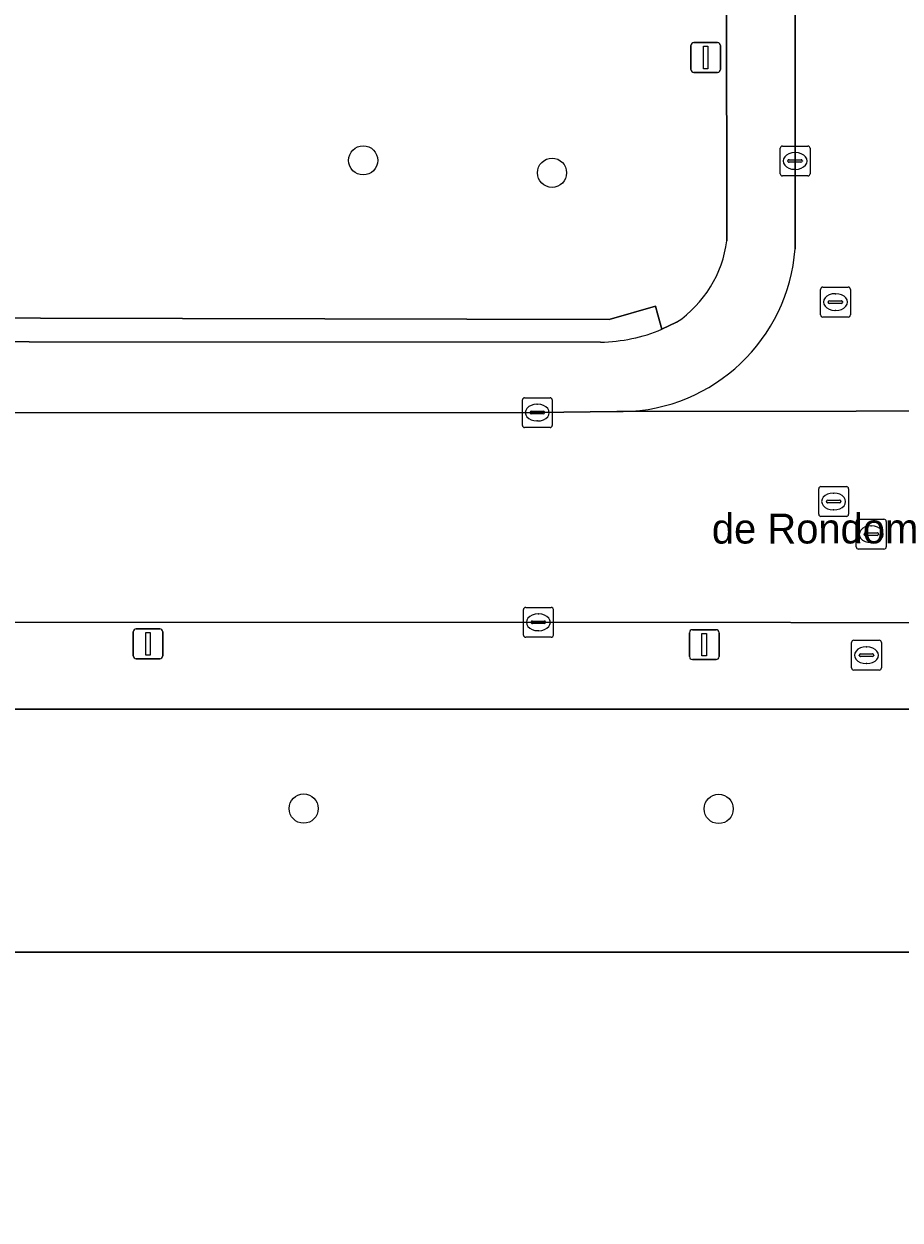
# Model space of a CAD drawing. Extents: x 161477 to 163040, y 383680 to 384871.
# Drawn here: x 162315.76 to 162345.1, y 384151.34 to 384191.39 of the extents above; entities that cross this region are included whole.
import ezdxf

# ---------------------------------------------------------------- set-up
doc = ezdxf.new("R2010")
doc.units = 0
for name, color, linetype in [('IMGEO_Boom', 7, 'Continuous'), ('IMGEO_Brandkraan', 7, 'Continuous'), ('IMGEO_Groenvoorziening', 7, 'Continuous'), ('IMGEO_Kolk', 7, 'Continuous'), ('IMGEO_Lichtmast', 7, 'Continuous'), ('IMGEO_Openbare_ruimte_label', 7, 'Continuous'), ('IMGEO_Pand', 7, 'Continuous'), ('IMGEO_Rijbaan_lokaal_open', 7, 'Continuous'), ('IMGEO_Rioolput', 7, 'Continuous'), ('IMGEO_Voetpad_open', 7, 'Continuous')]:
    doc.layers.add(name, color=color, linetype=linetype)

msp = doc.modelspace()

# ---------------------------------------------------------------- linework, layer by layer
at = {"layer": 'IMGEO_Boom'}
for centre in [(162327.122, 384186.819), (162333.446, 384186.403), (162325.128, 384165.115), (162339.028, 384165.105)]:
    msp.add_circle(centre, 0.489, dxfattribs=at)
at = {"layer": 'IMGEO_Brandkraan'}
for p, q in [((162343.479, 384169.824), (162343.479, 384170.676)), ((162343.554, 384170.75), (162344.406, 384170.75)), ((162343.967, 384170.53), (162343.992, 384170.53)), ((162344.48, 384170.676), (162344.48, 384169.824)), ((162343.738, 384170.244), (162343.738, 384170.256)), ((162344.176, 384170.207), (162343.778, 384170.207)), ((162343.781, 384170.293), (162344.179, 384170.293)), ((162344.222, 384170.256), (162344.222, 384170.244)), ((162344.406, 384169.75), (162343.554, 384169.75)), ((162343.99, 384169.97), (162343.965, 384169.97))]:
    msp.add_line(p, q, dxfattribs=at)
for points in [[(162343.479, 384169.824), (162343.479, 384170.676)], [(162343.554, 384170.75), (162344.406, 384170.75)], [(162344.48, 384170.676), (162344.48, 384169.824)], [(162344.406, 384169.75), (162343.554, 384169.75)]]:
    msp.add_lwpolyline(points, dxfattribs=at)
for centre, radius, start, end in [((162343.556, 384170.674), 0.0765, 91.552, 178.448), ((162343.556, 384170.674), 0.0765, 91.552, 178.448), ((162344.404, 384170.674), 0.0765, 1.552, 88.448), ((162344.404, 384170.674), 0.0765, 1.552, 88.448), ((162343.778, 384170.253), 0.0403, 85.8775, 175.7526), ((162343.775, 384170.243), 0.0366, 178.938, 274.7102), ((162344.179, 384170.25), 0.043, 264.8664, 352.4533), ((162344.183, 384170.255), 0.0386, 1.7309, 96.639), ((162343.556, 384169.826), 0.0765, 181.552, 268.448), ((162343.556, 384169.826), 0.0765, 181.552, 268.448), ((162344.404, 384169.826), 0.0765, 271.552, 358.448), ((162344.404, 384169.826), 0.0765, 271.552, 358.448)]:
    msp.add_arc(centre, radius, start, end, dxfattribs=at)
for centre, major_axis, ratio, start_param, end_param in [((162343.966, 384170.25), (-0.387, 0.002), 0.722429, 4.712389, 7.853982), ((162343.991, 384170.25), (-0.39, 0.002), 0.717154, 1.570796, 4.712389)]:
    msp.add_ellipse(centre, major_axis=major_axis, ratio=ratio, start_param=start_param, end_param=end_param, dxfattribs=at)
at = {"layer": 'IMGEO_Groenvoorziening'}
for points in [[(162339.283, 384200.927), (162296.492, 384201.026), (162259.001, 384201.076), (162258.97, 384188.03), (162252.922, 384187.999), (162252.934, 384181.584), (162254.223, 384181.583), (162302.009, 384181.564), (162335.355, 384181.49), (162336.907, 384181.934), (162336.989, 384181.646), (162337.128, 384181.162), (162337.618, 384181.396)], [(162339.304, 384184.129), (162339.283, 384200.927)], [(162336.989, 384181.646), (162336.907, 384181.934), (162335.355, 384181.49), (162302.009, 384181.564), (162254.223, 384181.583), (162252.934, 384181.584), (162252.935, 384180.787), (162277.64, 384180.77), (162335.072, 384180.734)], [(162337.128, 384181.162), (162336.989, 384181.646)]]:
    msp.add_lwpolyline(points, dxfattribs=at)
msp.add_lwpolyline([(162363.336, 384166.202), (162365.583, 384166.194), (162365.586, 384168.575), (162363.346, 384168.57), (162363.347, 384168.447), (162310.823, 384168.446), (162303.912, 384168.427), (162303.907, 384162.179), (162306.027, 384162.194), (162306.027, 384160.305), (162363.288, 384160.31)], close=True, dxfattribs=at)
for centre, radius, start, end in [((162335.42, 384184.639), 3.918, 304.1346, 352.5241), ((162334.99, 384186.278), 5.545, 270.8427, 292.6761)]:
    msp.add_arc(centre, radius, start, end, dxfattribs=at)
at = {"layer": 'IMGEO_Kolk'}
for p, q in [((162341.162, 384187.298), (162342.014, 384187.298)), ((162341.087, 384186.372), (162341.087, 384187.224)), ((162341.575, 384187.078), (162341.6, 384187.078)), ((162342.088, 384187.224), (162342.088, 384186.372)), ((162341.346, 384186.792), (162341.346, 384186.804)), ((162341.784, 384186.755), (162341.386, 384186.755)), ((162341.389, 384186.841), (162341.787, 384186.841)), ((162341.598, 384186.518), (162341.573, 384186.518)), ((162341.83, 384186.804), (162341.83, 384186.792)), ((162342.014, 384186.298), (162341.162, 384186.298)), ((162332.452, 384177.947), (162332.452, 384178.799)), ((162332.527, 384178.873), (162333.379, 384178.873)), ((162332.94, 384178.653), (162332.965, 384178.653)), ((162333.453, 384178.799), (162333.453, 384177.947)), ((162332.711, 384178.367), (162332.711, 384178.379)), ((162333.149, 384178.33), (162332.751, 384178.33)), ((162332.754, 384178.416), (162333.152, 384178.416)), ((162332.963, 384178.093), (162332.938, 384178.093)), ((162333.195, 384178.379), (162333.195, 384178.367)), ((162333.379, 384177.873), (162332.527, 384177.873)), ((162332.489, 384170.926), (162332.489, 384171.778)), ((162332.564, 384171.852), (162333.416, 384171.852)), ((162333.49, 384171.778), (162333.49, 384170.926)), ((162332.748, 384171.346), (162332.748, 384171.358)), ((162333.186, 384171.309), (162332.788, 384171.309)), ((162332.791, 384171.395), (162333.189, 384171.395)), ((162332.977, 384171.632), (162333.002, 384171.632)), ((162333.232, 384171.358), (162333.232, 384171.346)), ((162333, 384171.072), (162332.975, 384171.072)), ((162333.416, 384170.852), (162332.564, 384170.852))]:
    msp.add_line(p, q, dxfattribs=at)
for points in [[(162341.162, 384187.298), (162342.014, 384187.298)], [(162341.087, 384186.372), (162341.087, 384187.224)], [(162342.088, 384187.224), (162342.088, 384186.372)], [(162342.014, 384186.298), (162341.162, 384186.298)], [(162332.452, 384177.947), (162332.452, 384178.799)], [(162332.527, 384178.873), (162333.379, 384178.873)], [(162333.453, 384178.799), (162333.453, 384177.947)], [(162333.379, 384177.873), (162332.527, 384177.873)], [(162332.489, 384170.926), (162332.489, 384171.778)], [(162332.564, 384171.852), (162333.416, 384171.852)], [(162333.49, 384171.778), (162333.49, 384170.926)], [(162333.416, 384170.852), (162332.564, 384170.852)]]:
    msp.add_lwpolyline(points, dxfattribs=at)
for centre, radius, start, end in [((162341.164, 384187.222), 0.0765, 91.552, 178.448), ((162341.164, 384187.222), 0.0765, 91.552, 178.448), ((162342.012, 384187.222), 0.0765, 1.552, 88.448), ((162342.012, 384187.222), 0.0765, 1.552, 88.448), ((162341.386, 384186.801), 0.0403, 85.8775, 175.7526), ((162341.383, 384186.791), 0.0366, 178.938, 274.7102), ((162341.787, 384186.798), 0.043, 264.8664, 352.4533), ((162341.791, 384186.803), 0.0386, 1.7309, 96.639), ((162341.164, 384186.374), 0.0765, 181.552, 268.448), ((162341.164, 384186.374), 0.0765, 181.552, 268.448), ((162342.012, 384186.374), 0.0765, 271.552, 358.448), ((162342.012, 384186.374), 0.0765, 271.552, 358.448), ((162332.529, 384178.797), 0.0765, 91.552, 178.448), ((162332.529, 384178.797), 0.0765, 91.552, 178.448), ((162333.377, 384178.797), 0.0765, 1.552, 88.448), ((162333.377, 384178.797), 0.0765, 1.552, 88.448), ((162332.751, 384178.376), 0.0403, 85.8775, 175.7526), ((162332.748, 384178.366), 0.0366, 178.938, 274.7102), ((162333.152, 384178.373), 0.043, 264.8664, 352.4533), ((162333.156, 384178.378), 0.0386, 1.7309, 96.639), ((162332.529, 384177.949), 0.0765, 181.552, 268.448), ((162332.529, 384177.949), 0.0765, 181.552, 268.448), ((162333.377, 384177.949), 0.0765, 271.552, 358.448), ((162333.377, 384177.949), 0.0765, 271.552, 358.448), ((162332.566, 384171.776), 0.0765, 91.552, 178.448), ((162332.566, 384171.776), 0.0765, 91.552, 178.448), ((162333.414, 384171.776), 0.0765, 1.552, 88.448), ((162333.414, 384171.776), 0.0765, 1.552, 88.448), ((162332.788, 384171.355), 0.0403, 85.8775, 175.7526), ((162332.785, 384171.345), 0.0366, 178.938, 274.7102), ((162333.189, 384171.352), 0.043, 264.8664, 352.4533), ((162333.193, 384171.357), 0.0386, 1.7309, 96.639), ((162332.566, 384170.928), 0.0765, 181.552, 268.448), ((162332.566, 384170.928), 0.0765, 181.552, 268.448), ((162333.414, 384170.928), 0.0765, 271.552, 358.448), ((162333.414, 384170.928), 0.0765, 271.552, 358.448)]:
    msp.add_arc(centre, radius, start, end, dxfattribs=at)
for centre, major_axis, ratio, start_param, end_param in [((162341.574, 384186.798), (-0.387, 0.002), 0.722429, 4.712389, 7.853982), ((162341.599, 384186.798), (-0.39, 0.002), 0.717154, 1.570796, 4.712389), ((162332.939, 384178.373), (-0.387, 0.002), 0.722429, 4.712389, 7.853982), ((162332.964, 384178.373), (-0.39, 0.002), 0.717154, 1.570796, 4.712389), ((162332.976, 384171.352), (-0.387, 0.002), 0.722429, 4.712389, 7.853982), ((162333.001, 384171.352), (-0.39, 0.002), 0.717154, 1.570796, 4.712389)]:
    msp.add_ellipse(centre, major_axis=major_axis, ratio=ratio, start_param=start_param, end_param=end_param, dxfattribs=at)
at = {"layer": 'IMGEO_Lichtmast'}
for p, q in [((162338.099, 384189.863), (162338.099, 384190.663)), ((162338.099, 384190.663), (162338.099, 384189.863)), ((162338.199, 384190.763), (162338.989, 384190.763)), ((162338.989, 384190.763), (162338.199, 384190.763)), ((162339.089, 384190.663), (162339.089, 384189.863)), ((162339.089, 384189.863), (162339.089, 384190.663)), ((162338.989, 384189.763), (162338.199, 384189.763)), ((162338.199, 384189.763), (162338.989, 384189.763)), ((162319.419, 384170.232), (162319.419, 384171.032)), ((162319.419, 384171.032), (162319.419, 384170.232)), ((162319.519, 384171.132), (162320.309, 384171.132)), ((162320.309, 384171.132), (162319.519, 384171.132)), ((162320.409, 384171.032), (162320.409, 384170.232)), ((162320.409, 384170.232), (162320.409, 384171.032)), ((162338.049, 384170.205), (162338.049, 384171.005)), ((162338.049, 384171.005), (162338.049, 384170.205)), ((162338.149, 384171.105), (162338.939, 384171.105)), ((162338.939, 384171.105), (162338.149, 384171.105)), ((162339.039, 384171.005), (162339.039, 384170.205)), ((162339.039, 384170.205), (162339.039, 384171.005)), ((162320.309, 384170.132), (162319.519, 384170.132)), ((162319.519, 384170.132), (162320.309, 384170.132)), ((162338.939, 384170.105), (162338.149, 384170.105)), ((162338.149, 384170.105), (162338.939, 384170.105))]:
    msp.add_line(p, q, dxfattribs=at)
for points in [[(162338.519, 384190.638), (162338.669, 384190.638), (162338.669, 384189.888), (162338.519, 384189.888), (162338.519, 384190.638)], [(162319.839, 384171.007), (162319.989, 384171.007), (162319.989, 384170.257), (162319.839, 384170.257), (162319.839, 384171.007)], [(162338.469, 384170.98), (162338.619, 384170.98), (162338.619, 384170.23), (162338.469, 384170.23), (162338.469, 384170.98)]]:
    msp.add_lwpolyline(points, dxfattribs=at)
for centre, start, end in [((162338.199, 384190.663), 90, 180), ((162338.199, 384190.663), 90, 180), ((162338.989, 384190.663), 0, 90), ((162338.989, 384190.663), 360, 90), ((162338.199, 384189.863), 180, 270), ((162338.199, 384189.863), 180, 270), ((162338.989, 384189.863), 270, 0), ((162338.989, 384189.863), 270, 0), ((162319.519, 384171.032), 90, 180), ((162319.519, 384171.032), 90, 180), ((162320.309, 384171.032), 0, 90), ((162320.309, 384171.032), 360, 90), ((162338.149, 384171.005), 90, 180), ((162338.149, 384171.005), 90, 180), ((162338.939, 384171.005), 0, 90), ((162338.939, 384171.005), 360, 90), ((162319.519, 384170.232), 180, 270), ((162319.519, 384170.232), 180, 270), ((162320.309, 384170.232), 270, 0), ((162320.309, 384170.232), 270, 0), ((162338.149, 384170.205), 180, 270), ((162338.149, 384170.205), 180, 270), ((162338.939, 384170.205), 270, 0), ((162338.939, 384170.205), 270, 0)]:
    msp.add_arc(centre, 0.1, start, end, dxfattribs=at)
at = {"layer": 'IMGEO_Pand'}
msp.add_lwpolyline([(162363.538, 384147.978), (162366.873, 384148.037), (162366.876, 384151.639), (162366.878, 384153.239), (162366.879, 384154.416), (162364.896, 384154.438), (162364.888, 384157.558), (162363.526, 384157.555), (162363.558, 384160.31), (162363.288, 384160.31), (162306.027, 384160.305), (162305.69, 384160.305), (162305.705, 384157.918), (162303.485, 384157.918), (162301.758, 384157.918), (162301.475, 384157.918), (162298.998, 384157.917), (162298.922, 384157.608), (162297.403, 384157.608), (162297.4, 384161.639)], dxfattribs=at)
at = {"layer": 'IMGEO_Rijbaan_lokaal_open'}
for points in [[(162341.652, 384366.944), (162341.652, 384365.285), (162341.598, 384353.057), (162341.606, 384339.094), (162341.569, 384298.807), (162341.567, 384296.737), (162341.533, 384259.31), (162341.539, 384241.386), (162341.555, 384222.16), (162341.557, 384219.804), (162341.571, 384203.926), (162341.574, 384200.876), (162341.588, 384183.859)], [(162335.829, 384178.406), (162335.618, 384178.406), (162332.953, 384178.374), (162311.276, 384178.371), (162301.859, 384178.396), (162299.266, 384178.402), (162294.329, 384178.415), (162292.479, 384178.377), (162281.276, 384178.418), (162275.26, 384178.393), (162273.795, 384178.392), (162261.436, 384178.45), (162259.203, 384178.493), (162252.922, 384178.516), (162247.25, 384178.57), (162237.812, 384178.591), (162235.659, 384180.817), (162227.845, 384180.839)], [(162420.98, 384178.465), (162413.481, 384178.492), (162403.177, 384178.502), (162394.404, 384178.497), (162389.74, 384178.495), (162383.802, 384178.52), (162382.179, 384178.509), (162373.047, 384178.488), (162370.356, 384178.487), (162354.103, 384178.434), (162351.438, 384178.435), (162335.829, 384178.406)], [(162335.829, 384178.406), (162351.438, 384178.435)], [(162246.661, 384171.318), (162247.566, 384171.319), (162259.129, 384171.336), (162259.908, 384171.335), (162273.872, 384171.325), (162276.494, 384171.327), (162278.024, 384171.329), (162295.047, 384171.344), (162297.822, 384171.331), (162299.174, 384171.338), (162301.009, 384171.342), (162301.824, 384171.346), (162310.847, 384171.342), (162332.99, 384171.353), (162349.887, 384171.335), (162365.576, 384171.327), (162371.544, 384171.311)]]:
    msp.add_lwpolyline(points, dxfattribs=at)
msp.add_arc((162335.711, 384184.298), 5.893, 271.1439, 355.7295, dxfattribs=at)
at = {"layer": 'IMGEO_Rioolput'}
for p, q in [((162342.438, 384181.648), (162342.438, 384182.5)), ((162342.513, 384182.574), (162343.365, 384182.574)), ((162343.439, 384182.5), (162343.439, 384181.648)), ((162342.697, 384182.068), (162342.697, 384182.08)), ((162342.74, 384182.117), (162343.138, 384182.117)), ((162342.926, 384182.354), (162342.951, 384182.354)), ((162343.181, 384182.08), (162343.181, 384182.068)), ((162343.135, 384182.031), (162342.737, 384182.031)), ((162342.949, 384181.794), (162342.924, 384181.794)), ((162343.365, 384181.574), (162342.513, 384181.574)), ((162342.377, 384174.972), (162342.377, 384175.824)), ((162342.452, 384175.898), (162343.304, 384175.898)), ((162342.865, 384175.678), (162342.89, 384175.678)), ((162343.378, 384175.824), (162343.378, 384174.972)), ((162342.636, 384175.392), (162342.636, 384175.404)), ((162343.074, 384175.355), (162342.676, 384175.355)), ((162342.679, 384175.441), (162343.077, 384175.441)), ((162343.12, 384175.404), (162343.12, 384175.392)), ((162343.304, 384174.898), (162342.452, 384174.898)), ((162342.888, 384175.118), (162342.863, 384175.118)), ((162343.637, 384173.875), (162343.637, 384174.727)), ((162343.712, 384174.801), (162344.564, 384174.801)), ((162344.125, 384174.581), (162344.15, 384174.581)), ((162344.638, 384174.727), (162344.638, 384173.875)), ((162343.896, 384174.295), (162343.896, 384174.307)), ((162344.334, 384174.258), (162343.936, 384174.258)), ((162343.939, 384174.344), (162344.337, 384174.344)), ((162344.38, 384174.307), (162344.38, 384174.295)), ((162344.564, 384173.801), (162343.712, 384173.801)), ((162344.148, 384174.021), (162344.123, 384174.021))]:
    msp.add_line(p, q, dxfattribs=at)
for points in [[(162342.438, 384181.648), (162342.438, 384182.5)], [(162342.513, 384182.574), (162343.365, 384182.574)], [(162343.439, 384182.5), (162343.439, 384181.648)], [(162343.365, 384181.574), (162342.513, 384181.574)], [(162342.377, 384174.972), (162342.377, 384175.824)], [(162342.452, 384175.898), (162343.304, 384175.898)], [(162343.378, 384175.824), (162343.378, 384174.972)], [(162343.304, 384174.898), (162342.452, 384174.898)], [(162343.637, 384173.875), (162343.637, 384174.727)], [(162343.712, 384174.801), (162344.564, 384174.801)], [(162344.638, 384174.727), (162344.638, 384173.875)], [(162344.564, 384173.801), (162343.712, 384173.801)]]:
    msp.add_lwpolyline(points, dxfattribs=at)
for centre, radius, start, end in [((162342.515, 384182.498), 0.0765, 91.552, 178.448), ((162342.515, 384182.498), 0.0765, 91.552, 178.448), ((162343.363, 384182.498), 0.0765, 1.552, 88.448), ((162343.363, 384182.498), 0.0765, 1.552, 88.448), ((162342.737, 384182.077), 0.0403, 85.8775, 175.7526), ((162343.142, 384182.079), 0.0386, 1.7309, 96.639), ((162342.734, 384182.067), 0.0366, 178.938, 274.7102), ((162343.138, 384182.074), 0.043, 264.8664, 352.4533), ((162342.515, 384181.65), 0.0765, 181.552, 268.448), ((162342.515, 384181.65), 0.0765, 181.552, 268.448), ((162343.363, 384181.65), 0.0765, 271.552, 358.448), ((162343.363, 384181.65), 0.0765, 271.552, 358.448), ((162342.454, 384175.822), 0.0765, 91.552, 178.448), ((162342.454, 384175.822), 0.0765, 91.552, 178.448), ((162343.302, 384175.822), 0.0765, 1.552, 88.448), ((162343.302, 384175.822), 0.0765, 1.552, 88.448), ((162342.676, 384175.401), 0.0403, 85.8775, 175.7526), ((162342.673, 384175.391), 0.0366, 178.938, 274.7102), ((162343.077, 384175.398), 0.043, 264.8664, 352.4533), ((162343.081, 384175.403), 0.0386, 1.7309, 96.639), ((162342.454, 384174.974), 0.0765, 181.552, 268.448), ((162342.454, 384174.974), 0.0765, 181.552, 268.448), ((162343.302, 384174.974), 0.0765, 271.552, 358.448), ((162343.302, 384174.974), 0.0765, 271.552, 358.448), ((162343.714, 384174.725), 0.0765, 91.552, 178.448), ((162343.714, 384174.725), 0.0765, 91.552, 178.448), ((162344.562, 384174.725), 0.0765, 1.552, 88.448), ((162344.562, 384174.725), 0.0765, 1.552, 88.448), ((162343.936, 384174.304), 0.0403, 85.8775, 175.7526), ((162343.933, 384174.294), 0.0366, 178.938, 274.7102), ((162344.337, 384174.301), 0.043, 264.8664, 352.4533), ((162344.341, 384174.306), 0.0386, 1.7309, 96.639), ((162343.714, 384173.877), 0.0765, 181.552, 268.448), ((162343.714, 384173.877), 0.0765, 181.552, 268.448), ((162344.562, 384173.877), 0.0765, 271.552, 358.448), ((162344.562, 384173.877), 0.0765, 271.552, 358.448)]:
    msp.add_arc(centre, radius, start, end, dxfattribs=at)
for centre, major_axis, ratio, start_param, end_param in [((162342.925, 384182.074), (-0.387, 0.002), 0.722429, 4.712389, 7.853982), ((162342.95, 384182.074), (-0.39, 0.002), 0.717154, 1.570796, 4.712389), ((162342.864, 384175.398), (-0.387, 0.002), 0.722429, 4.712389, 7.853982), ((162342.889, 384175.398), (-0.39, 0.002), 0.717154, 1.570796, 4.712389), ((162344.124, 384174.301), (-0.387, 0.002), 0.722429, 4.712389, 7.853982), ((162344.149, 384174.301), (-0.39, 0.002), 0.717154, 1.570796, 4.712389)]:
    msp.add_ellipse(centre, major_axis=major_axis, ratio=ratio, start_param=start_param, end_param=end_param, dxfattribs=at)
at = {"layer": 'IMGEO_Voetpad_open'}
for points in [[(162341.588, 384183.859), (162341.574, 384200.876), (162341.426, 384200.879), (162339.283, 384200.927), (162339.304, 384184.129)], [(162337.618, 384181.396), (162337.128, 384181.162)], [(162335.072, 384180.734), (162277.64, 384180.77), (162252.935, 384180.787), (162252.922, 384178.516), (162259.203, 384178.493), (162261.436, 384178.45), (162273.795, 384178.392), (162275.26, 384178.393), (162281.276, 384178.418), (162292.479, 384178.377), (162294.329, 384178.415), (162299.266, 384178.402), (162301.859, 384178.396), (162311.276, 384178.371), (162332.953, 384178.374), (162335.618, 384178.406), (162335.829, 384178.406)]]:
    msp.add_lwpolyline(points, dxfattribs=at)
msp.add_lwpolyline([(162365.576, 384171.327), (162349.887, 384171.335), (162332.99, 384171.353), (162310.847, 384171.342), (162301.824, 384171.346), (162301.009, 384171.342), (162301.01, 384170.347), (162301.011, 384169.538), (162301.012, 384168.459), (162303.912, 384168.427), (162310.823, 384168.446), (162363.347, 384168.447), (162363.346, 384168.57), (162365.586, 384168.575)], close=True, dxfattribs=at)
for centre, radius, start, end in [((162335.42, 384184.639), 3.918, 304.1346, 352.5241), ((162335.711, 384184.298), 5.893, 271.1439, 355.7295), ((162334.99, 384186.278), 5.545, 270.8427, 292.6761)]:
    msp.add_arc(centre, radius, start, end, dxfattribs=at)

# ---------------------------------------------------------------- texts
at = {"layer": 'IMGEO_Openbare_ruimte_label'}
msp.add_text('de Rondom', height=1, rotation=0.0573, dxfattribs=at).set_placement((162338.8, 384173.988))

doc.saveas('drawing.dxf')
